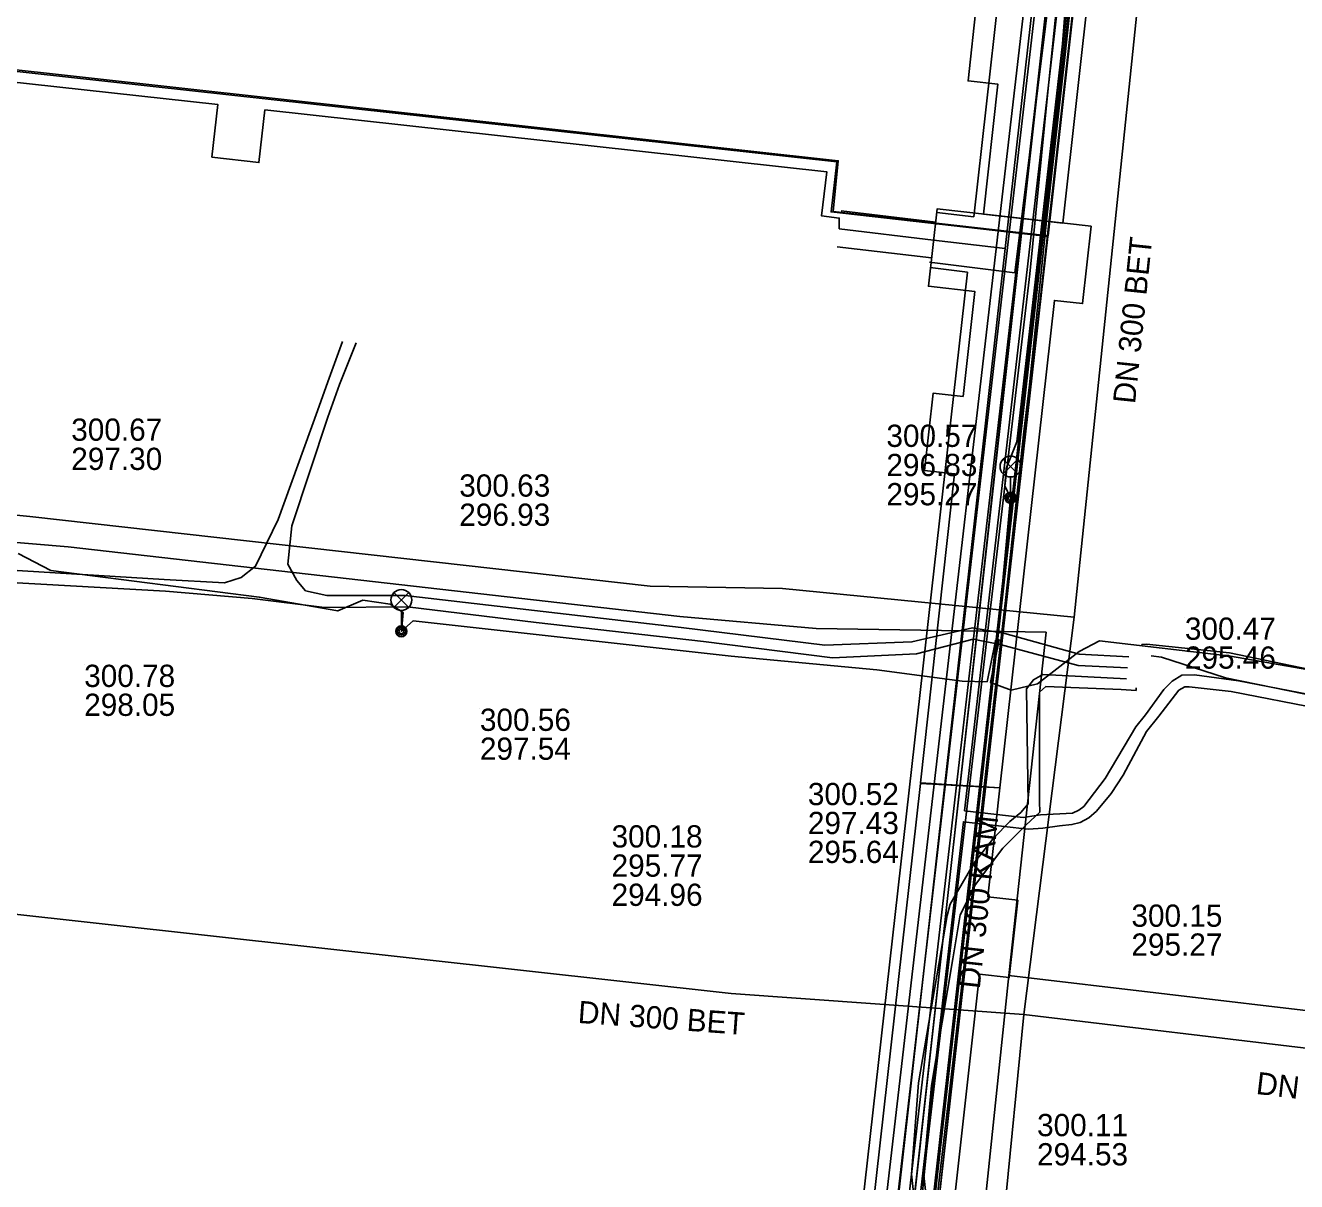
# Model space of a CAD drawing. Extents: x -595540 to -593988, y -1160850 to -1159202.
# Drawn here: x -594370.64 to -594324.92, y -1159731.09 to -1159689.51 of the extents above; entities that cross this region are included whole.
import ezdxf

# ---------------------------------------------------------------- set-up
doc = ezdxf.new("R2010")
doc.units = 0
for name, color, linetype in [('BVK-DESTOVA_popisy', 7, 'Continuous'), ('BVK-DESTOVA_trasa sítě', 7, 'Continuous'), ('BVK-SPLASKOVA_popisy', 7, 'Continuous'), ('BVK-SPLASKOVA_trasa sítě', 7, 'Continuous'), ('BVK-VODOVOD_trasa sítě', 7, 'Continuous'), ('BVK-VODOVOD_trasa zrušené sítě', 7, 'Continuous'), ('CETIN_kabel podzemní', 7, 'Continuous'), ('DESTOVA-NEPROVOZOVANA_popisy', 7, 'Continuous'), ('DESTOVA_trasa neprovozované sítě', 7, 'Continuous'), ('DSP-NN-TEPLARNY_kabel', 7, 'Continuous'), ('EON-NN_kabel', 7, 'Continuous'), ('EON-VN_kabel', 7, 'Continuous'), ('PODA_kabel optický', 7, 'Continuous'), ('QUANTCOM_kabel v kolektoru_kabelovodu', 7, 'Continuous'), ('SPLASKOVA_neprovozovaná  trasa sítě', 7, 'Continuous'), ('SPLASKOVA_popisy neprovozované sítě', 7, 'Continuous'), ('TEPLARNY-ELEKTRO_kabel', 7, 'Continuous'), ('TEPLARNY-HORKOVODY_trasa sítě', 7, 'Continuous'), ('TEPLARNY-HORKOVODY_trasa sítě obvodem', 7, 'Continuous'), ('TEPLARNY-TEPLOVODY_trasa sítě', 7, 'Continuous'), ('TSB_kabel VO', 7, 'Continuous'), ('TSB_kolektor', 7, 'Continuous'), ('TSB_lampy VO', 7, 'Continuous')]:
    doc.layers.add(name, color=color, linetype=linetype)

msp = doc.modelspace()

# ---------------------------------------------------------------- linework, layer by layer
at = {"layer": 'BVK-DESTOVA_popisy'}
msp.add_line((-594334.256, -1159729.587), (-594334.256, -1159729.587), dxfattribs=at)
at = {"layer": 'BVK-DESTOVA_trasa sítě'}
for p in [(-594332.926, -1159710.798), (-594308.27, -1159728.23)]:
    msp.add_line(p, (-594334.73, -1159725.09), dxfattribs=at)
msp.add_lwpolyline([(-594334.73, -1159725.09), (-594335.442, -1159732.284), (-594338.2, -1159758.489), (-594338.223, -1159758.71), (-594339.91, -1159774.81)], dxfattribs=at)
at = {"layer": 'BVK-SPLASKOVA_popisy'}
for p, q in [((-594328.939, -1159710.806), (-594328.939, -1159710.806)), ((-594330.862, -1159721.129), (-594330.862, -1159721.129))]:
    msp.add_line(p, q, dxfattribs=at)
at = {"layer": 'BVK-SPLASKOVA_trasa sítě'}
for p in [(-594333.93, -1159711.33), (-594309.19, -1159726.75)]:
    msp.add_line(p, (-594335.27, -1159723.68), dxfattribs=at)
msp.add_lwpolyline([(-594335.27, -1159723.68), (-594339.058, -1159759.882), (-594339.094, -1159760.224), (-594340.52, -1159773.74)], dxfattribs=at)
at = {"layer": 'BVK-VODOVOD_trasa sítě'}
msp.add_lwpolyline([(-594343.42, -1159781.72), (-594342.97, -1159777.69), (-594342.72, -1159775.36), (-594342.05, -1159769.51), (-594341.37, -1159763.57), (-594340.7, -1159757.62), (-594340.33, -1159754.31), (-594340.1, -1159752.23), (-594339.45, -1159746.26), (-594338.8, -1159740.31), (-594338.43, -1159736.61), (-594338.117, -1159733.97), (-594338.1, -1159733.82), (-594337.41, -1159727.85), (-594336.72, -1159721.96), (-594336.06, -1159716.02), (-594335.38, -1159710.08), (-594334.73, -1159704.13), (-594334.53, -1159702.44), (-594333.92, -1159696.54), (-594333.25, -1159690.56), (-594332.61, -1159684.64)], dxfattribs=at)
at = {"layer": 'BVK-VODOVOD_trasa zrušené sítě'}
msp.add_lwpolyline([(-594347.629, -1159819.215), (-594346.1, -1159803.89), (-594345.04, -1159794.61), (-594342.76, -1159774.51), (-594340.19, -1159751.45), (-594338.17, -1159733.81), (-594334.56, -1159701.77), (-594329.85, -1159660.08), (-594328.73, -1159650.15), (-594326.58, -1159630.34), (-594325.87, -1159618.82), (-594325.758, -1159617.948), (-594323.09, -1159600.08), (-594317.76, -1159552.89), (-594316.59, -1159542.87), (-594314.69, -1159525.89), (-594314.19, -1159521.43), (-594261.93, -1159527.3), (-594216.01, -1159532.5)], dxfattribs=at)
at = {"layer": 'CETIN_kabel podzemní'}
for points in [[(-594333.28, -1159686.16), (-594333.88, -1159692.02)], [(-594333.88, -1159692.02), (-594334.52, -1159698.44), (-594338.23, -1159730.01)], [(-594338.23, -1159730.01), (-594340.18, -1159749.48)]]:
    msp.add_lwpolyline(points, dxfattribs=at)
at = {"layer": 'DESTOVA-NEPROVOZOVANA_popisy'}
for p, q in [((-594368.993, -1159705.498), (-594368.993, -1159705.498)), ((-594339.675, -1159706.769), (-594339.675, -1159706.769)), ((-594355.037, -1159707.508), (-594355.037, -1159707.508)), ((-594349.559, -1159721.178), (-594349.559, -1159721.178))]:
    msp.add_line(p, q, dxfattribs=at)
at = {"layer": 'DESTOVA_trasa neprovozované sítě'}
for p, q in [((-594330.51, -1159687.54), (-594332.926, -1159710.798)), ((-594392.28, -1159704.91), (-594370.48, -1159707.17)), ((-594370.48, -1159707.17), (-594348.17, -1159709.68)), ((-594348.17, -1159709.68), (-594343.41, -1159709.76)), ((-594343.41, -1159709.76), (-594332.926, -1159710.798)), ((-594391.18, -1159719.25), (-594345.26, -1159724.33)), ((-594345.26, -1159724.33), (-594334.73, -1159725.09))]:
    msp.add_line(p, q, dxfattribs=at)
at = {"layer": 'DSP-NN-TEPLARNY_kabel'}
msp.add_lwpolyline([(-594351.131, -1159800.414), (-594346.001, -1159801.029), (-594338.675, -1159739.632), (-594345.151, -1159738.897), (-594344.967, -1159737.331), (-594338.491, -1159738.055), (-594328.306, -1159647.508), (-594332.48, -1159647.023), (-594332.307, -1159645.441), (-594328.14, -1159645.926), (-594322.233, -1159593.421), (-594326.443, -1159592.916), (-594326.275, -1159591.32), (-594322.047, -1159591.823), (-594314.168, -1159521.714), (-594259.932, -1159527.844), (-594259.473, -1159523.419), (-594257.682, -1159523.645), (-594258.077, -1159528.038), (-594214.663, -1159532.983), (-594212.767, -1159514.246), (-594218.201, -1159513.533)], dxfattribs=at)
at = {"layer": 'EON-NN_kabel'}
for points in [[(-594371.335, -1159709.092), (-594365.656, -1159709.435), (-594363.484, -1159709.553), (-594362.88, -1159709.363), (-594362.366, -1159708.959), (-594361.546, -1159707.278), (-594360.14, -1159703.367), (-594359.77, -1159702.332), (-594359.242, -1159700.873)], [(-594330.958, -1159712.217), (-594332.739, -1159712.128), (-594335.414, -1159711.381), (-594336.575, -1159711.182), (-594338.758, -1159711.686), (-594341.885, -1159711.8), (-594347.054, -1159711.169), (-594353.987, -1159710.362), (-594356.988, -1159710.014), (-594359.799, -1159710.019), (-594360.562, -1159709.845), (-594360.876, -1159709.47), (-594361.206, -1159708.889), (-594361.062, -1159707.509), (-594359.762, -1159703.594), (-594359.345, -1159702.42), (-594358.748, -1159700.928)], [(-594330.998, -1159712.617), (-594332.78, -1159712.535), (-594335.578, -1159711.77), (-594336.549, -1159711.588), (-594338.59, -1159712.108), (-594341.611, -1159712.255), (-594346.251, -1159711.671), (-594352.268, -1159710.987), (-594356.9, -1159710.423), (-594359.88, -1159710.443), (-594362.482, -1159710.119), (-594365.602, -1159709.86), (-594371.367, -1159709.539)], [(-594321.323, -1159713.327), (-594327.332, -1159712.078), (-594330.322, -1159711.769), (-594330.485, -1159711.776), (-594330.491, -1159711.801)], [(-594321.255, -1159714.25), (-594327.479, -1159712.978), (-594329.786, -1159712.228), (-594330.151, -1159712.183)], [(-594331.037, -1159713.014), (-594334.045, -1159712.861), (-594334.386, -1159713.042), (-594334.636, -1159713.373), (-594334.573, -1159717.505), (-594334.836, -1159717.819)], [(-594330.692, -1159713.339), (-594330.696, -1159713.428), (-594331.231, -1159713.397), (-594333.946, -1159713.29), (-594334.173, -1159713.493), (-594334.169, -1159717.429), (-594334.157, -1159717.808), (-594334.662, -1159718.279)], [(-594334.836, -1159717.819), (-594335.235, -1159718.144), (-594335.807, -1159718.735), (-594336.52, -1159719.634), (-594337.379, -1159721.119), (-594337.486, -1159721.52), (-594338.521, -1159727.545), (-594338.773, -1159730.825), (-594338.622, -1159732.271), (-594338.319, -1159733.143), (-594336.889, -1159734.359), (-594336.788, -1159734.418)], [(-594334.662, -1159718.279), (-594335.483, -1159719.097), (-594336.472, -1159720.403), (-594337.024, -1159721.497), (-594337.287, -1159723.078), (-594338.056, -1159727.644), (-594338.345, -1159730.77), (-594338.179, -1159732.185), (-594337.868, -1159732.974), (-594336.729, -1159733.856)]]:
    msp.add_lwpolyline(points, dxfattribs=at)
at = {"layer": 'EON-VN_kabel'}
for points in [[(-594210.956, -1159480.374), (-594210.243, -1159483.693), (-594215.579, -1159532.048), (-594215.623, -1159532.445), (-594215.667, -1159532.843), (-594215.711, -1159533.242), (-594314.268, -1159522.512), (-594336.861, -1159717.757), (-594334.759, -1159718.001)], [(-594364.67, -1159928.266), (-594362.747, -1159928.496), (-594362.35, -1159928.543), (-594361.952, -1159928.591), (-594352.49, -1159849.35), (-594314.62, -1159522.072), (-594295.167, -1159524.19), (-594295.124, -1159523.792), (-594295.08, -1159523.394), (-594294.856, -1159521.337)], [(-594430.019, -1159808.018), (-594430.296, -1159810.807), (-594349.761, -1159818.806), (-594349.363, -1159818.846), (-594314.972, -1159521.631), (-594295.124, -1159523.792), (-594294.726, -1159523.835), (-594215.623, -1159532.445), (-594215.225, -1159532.489), (-594213.34, -1159532.694)], [(-594360.75, -1159905.026), (-594359.955, -1159905.12), (-594353.291, -1159849.312), (-594349.807, -1159819.204), (-594349.761, -1159818.806), (-594328.383, -1159634.042), (-594373.022, -1159629.036)], [(-594320.875, -1159714.274), (-594327.01, -1159713.087), (-594328.589, -1159712.871), (-594329.052, -1159712.875), (-594329.402, -1159713.091), (-594329.693, -1159713.396), (-594330.36, -1159714.304), (-594330.699, -1159714.732), (-594331.804, -1159716.595), (-594332.571, -1159717.597), (-594332.753, -1159717.737), (-594332.982, -1159717.84), (-594334.132, -1159717.907), (-594334.759, -1159718.001)], [(-594320.876, -1159714.711), (-594327.272, -1159713.471), (-594328.781, -1159713.295), (-594328.936, -1159713.295), (-594329.159, -1159713.419), (-594329.873, -1159714.357), (-594330.321, -1159714.909), (-594331.161, -1159716.478), (-594331.596, -1159717.132), (-594332.119, -1159717.774), (-594332.392, -1159718.01), (-594332.709, -1159718.18), (-594333.004, -1159718.253), (-594333.446, -1159718.298), (-594334.047, -1159718.388), (-594334.569, -1159718.423), (-594334.8, -1159718.398)], [(-594334.8, -1159718.398), (-594336.907, -1159718.154), (-594352.103, -1159849.479), (-594361.65, -1159929.432), (-594362.445, -1159929.337), (-594364.753, -1159929.062)]]:
    msp.add_lwpolyline(points, dxfattribs=at)
at = {"layer": 'PODA_kabel optický'}
msp.add_lwpolyline([(-594340.445, -1159747.79), (-594331.182, -1159664.009)], dxfattribs=at)
at = {"layer": 'QUANTCOM_kabel v kolektoru_kabelovodu'}
msp.add_lwpolyline([(-594331.122, -1159663.806), (-594353.238, -1159862.58)], dxfattribs=at)
at = {"layer": 'SPLASKOVA_neprovozovaná  trasa sítě'}
for p, q in [((-594385.08, -1159706.96), (-594369.1, -1159708.26)), ((-594369.1, -1159708.26), (-594347.1, -1159710.77)), ((-594347.1, -1159710.77), (-594342.2, -1159711.2)), ((-594342.2, -1159711.2), (-594333.93, -1159711.33))]:
    msp.add_line(p, q, dxfattribs=at)
at = {"layer": 'SPLASKOVA_popisy neprovozované sítě'}
for p, q in [((-594368.527, -1159712.504), (-594368.527, -1159712.504)), ((-594354.295, -1159714.083), (-594354.295, -1159714.083)), ((-594342.499, -1159716.755), (-594342.499, -1159716.755))]:
    msp.add_line(p, q, dxfattribs=at)
at = {"layer": 'TEPLARNY-ELEKTRO_kabel'}
for points in [[(-594371.862, -1159690.203), (-594371.96, -1159690.998), (-594341.407, -1159694.375), (-594341.594, -1159696.202), (-594333.86, -1159697.079), (-594330.147, -1159663.902), (-594304.833, -1159666.75), (-594304.749, -1159666.719), (-594302.384, -1159666.981), (-594302.223, -1159667.044), (-594301.496, -1159667.126), (-594300.434, -1159657.374), (-594298.814, -1159657.538)], [(-594351.131, -1159800.414), (-594346.001, -1159801.029), (-594338.675, -1159739.786), (-594345.151, -1159739.026), (-594344.967, -1159737.331), (-594338.491, -1159738.055), (-594333.863, -1159697.099), (-594341.663, -1159696.215), (-594341.459, -1159694.411), (-594372.036, -1159691.049), (-594371.931, -1159690.185)]]:
    msp.add_lwpolyline(points, dxfattribs=at)
at = {"layer": 'TEPLARNY-HORKOVODY_trasa sítě'}
for p, q in [((-594335.404, -1159697.538), (-594333.619, -1159681.667)), ((-594337.98, -1159697.228), (-594341.375, -1159696.825)), ((-594335.404, -1159697.538), (-594337.98, -1159697.228)), ((-594339.812, -1159736.726), (-594335.404, -1159697.538))]:
    msp.add_line(p, q, dxfattribs=at)
msp.add_lwpolyline([(-594341.375, -1159696.825), (-594341.37, -1159696.438), (-594342.004, -1159696.363), (-594341.821, -1159694.772), (-594362.028, -1159692.55), (-594362.246, -1159694.439), (-594363.934, -1159694.244), (-594363.717, -1159692.358), (-594372.364, -1159691.41)], dxfattribs=at)
at = {"layer": 'TEPLARNY-HORKOVODY_trasa sítě obvodem'}
for p, q in [((-594334.861, -1159681.527), (-594336.534, -1159696.395)), ((-594332.377, -1159681.807), (-594334.162, -1159697.678)), ((-594341.298, -1159696.179), (-594337.903, -1159696.582)), ((-594337.86, -1159696.235), (-594336.534, -1159696.395)), ((-594341.451, -1159697.47), (-594338.056, -1159697.873)), ((-594334.162, -1159697.678), (-594338.71, -1159738.108)), ((-594338.099, -1159698.22), (-594336.757, -1159698.382)), ((-594336.757, -1159698.382), (-594340.915, -1159735.344))]:
    msp.add_line(p, q, dxfattribs=at)
at = {"layer": 'TEPLARNY-TEPLOVODY_trasa sítě'}
msp.add_lwpolyline([(-594330.704, -1159663.367), (-594333.672, -1159687.303), (-594335.05, -1159698.411), (-594338.119, -1159698.026)], dxfattribs=at)
at = {"layer": 'TSB_kabel VO'}
for points in [[(-594335.684, -1159711.556), (-594335.21, -1159706.5), (-594335.41, -1159706.07), (-594335.37, -1159705.44), (-594334.98, -1159704.49), (-594333.34, -1159690.17), (-594333.1, -1159687.09)], [(-594335.786, -1159711.707), (-594335.768, -1159711.703), (-594336.051, -1159713.118), (-594336.95, -1159713.09), (-594340.02, -1159712.69), (-594345.26, -1159712.19), (-594356.7, -1159710.92), (-594357.12, -1159711.3), (-594357.06, -1159710.62), (-594357.52, -1159710.32), (-594358.5, -1159710.18), (-594359.41, -1159710.57), (-594362.23, -1159710.07), (-594369.73, -1159709.12), (-594370.9, -1159708.5)], [(-594335.777, -1159711.643), (-594335.625, -1159711.603), (-594335.933, -1159713.141), (-594335.19, -1159713.42), (-594334.24, -1159713.19), (-594332.74, -1159712.03), (-594332.01, -1159711.65), (-594327.3, -1159712.19), (-594320.78, -1159713.34), (-594319.81, -1159713.49), (-594319.15, -1159714.38), (-594318.98, -1159715.92), (-594318.77, -1159717.13), (-594317.75, -1159718.15), (-594310.9, -1159719.78), (-594309.26, -1159720.16), (-594303.32, -1159720.63), (-594302.85, -1159720.31), (-594302.42, -1159717.87), (-594302.02, -1159716.98), (-594301.499, -1159716.839), (-594291.237, -1159718.37), (-594280.356, -1159719.46)]]:
    msp.add_lwpolyline(points, dxfattribs=at)
at = {"layer": 'TSB_kolektor'}
for points in [[(-594329.567, -1159662.532), (-594329.85, -1159665.396), (-594333.324, -1159696.615), (-594336.186, -1159696.294), (-594335.666, -1159691.623), (-594336.74, -1159691.503), (-594336.429, -1159688.72), (-594335.356, -1159688.84), (-594332.713, -1159665.078), (-594333.766, -1159664.961), (-594333.448, -1159662.098)], [(-594332.309, -1159696.728), (-594332.62, -1159699.511), (-594333.633, -1159699.398), (-594335.6, -1159716.93), (-594338.448, -1159716.75), (-594337.225, -1159705.637), (-594338.304, -1159705.516), (-594337.992, -1159702.733), (-594336.916, -1159702.854), (-594336.495, -1159699.077), (-594338.165, -1159698.89), (-594337.855, -1159696.107)], [(-594335.6, -1159716.93), (-594336.021, -1159720.855), (-594334.946, -1159720.976), (-594335.258, -1159723.758), (-594336.33, -1159723.638), (-594337.314, -1159732.484), (-594340.176, -1159732.163), (-594338.448, -1159716.774)]]:
    msp.add_lwpolyline(points, close=True, dxfattribs=at)
at = {"layer": 'TSB_lampy VO'}
for p, q in [((-594335.475, -1159705.64), (-594334.945, -1159705.11)), ((-594335.475, -1159705.11), (-594334.945, -1159705.64)), ((-594335.475, -1159705.64), (-594334.945, -1159705.11)), ((-594335.475, -1159705.11), (-594334.945, -1159705.64)), ((-594335.21, -1159705.75), (-594335.21, -1159706.5)), ((-594335.21, -1159705.75), (-594335.21, -1159706.5)), ((-594357.385, -1159710.44), (-594356.855, -1159709.91)), ((-594357.385, -1159709.91), (-594356.855, -1159710.44)), ((-594357.385, -1159710.44), (-594356.855, -1159709.91)), ((-594357.385, -1159709.91), (-594356.855, -1159710.44)), ((-594357.12, -1159710.55), (-594357.12, -1159711.3)), ((-594357.12, -1159710.55), (-594357.12, -1159711.3))]:
    msp.add_line(p, q, dxfattribs=at)
for centre, radius in [((-594335.21, -1159705.375), 0.375), ((-594335.21, -1159705.375), 0.375), ((-594335.21, -1159706.5), 0.2), ((-594335.21, -1159706.5), 0.2), ((-594335.21, -1159706.5), 0.145), ((-594335.21, -1159706.5), 0.145), ((-594335.21, -1159706.5), 0.0876), ((-594335.21, -1159706.5), 0.0876), ((-594357.12, -1159710.175), 0.375), ((-594357.12, -1159710.175), 0.375), ((-594357.12, -1159711.3), 0.2), ((-594357.12, -1159711.3), 0.2), ((-594357.12, -1159711.3), 0.145), ((-594357.12, -1159711.3), 0.145), ((-594357.12, -1159711.3), 0.0876), ((-594357.12, -1159711.3), 0.0876)]:
    msp.add_circle(centre, radius, dxfattribs=at)

# ---------------------------------------------------------------- texts
at = {"layer": 'BVK-DESTOVA_popisy'}
msp.add_text('DN 300 BET', height=0.8, rotation=353.2285, dxfattribs=at).set_placement((-594326.407, -1159727.939))
for s, p in [('300.11', (-594334.256, -1159729.462)), ('294.53', (-594334.256, -1159730.512))]:
    msp.add_text(s, height=0.8, dxfattribs=at).set_placement(p)
at = {"layer": 'BVK-SPLASKOVA_popisy'}
for s, p in [('300.47', (-594328.939, -1159711.606)), ('295.46', (-594328.939, -1159712.646)), ('300.15', (-594330.862, -1159721.929)), ('295.27', (-594330.862, -1159722.969))]:
    msp.add_text(s, height=0.8, dxfattribs=at).set_placement(p)
msp.add_text('DN 300 KAM', height=0.8, rotation=83.8237, dxfattribs=at).set_placement((-594336.319, -1159724.182))
at = {"layer": 'DESTOVA-NEPROVOZOVANA_popisy'}
for rotation, p in [(84.0529, (-594330.733, -1159703.141)), (355.8641, (-594350.789, -1159725.386))]:
    msp.add_text('DN 300 BET', height=0.8, rotation=rotation, dxfattribs=at).set_placement(p)
for s, p in [('300.67', (-594368.993, -1159704.448)), ('300.57', (-594339.675, -1159704.669)), ('297.30', (-594368.993, -1159705.498)), ('296.83', (-594339.675, -1159705.719)), ('300.63', (-594355.037, -1159706.458)), ('295.27', (-594339.675, -1159706.769)), ('296.93', (-594355.037, -1159707.508)), ('300.18', (-594349.559, -1159719.078)), ('295.77', (-594349.559, -1159720.128)), ('294.96', (-594349.559, -1159721.178))]:
    msp.add_text(s, height=0.8, dxfattribs=at).set_placement(p)
at = {"layer": 'SPLASKOVA_popisy neprovozované sítě'}
for s, p in [('300.78', (-594368.527, -1159713.304)), ('298.05', (-594368.527, -1159714.344)), ('300.56', (-594354.295, -1159714.883)), ('297.54', (-594354.295, -1159715.923)), ('300.52', (-594342.499, -1159717.555)), ('297.43', (-594342.499, -1159718.595)), ('295.64', (-594342.499, -1159719.635))]:
    msp.add_text(s, height=0.8, dxfattribs=at).set_placement(p)

doc.saveas('drawing.dxf')
